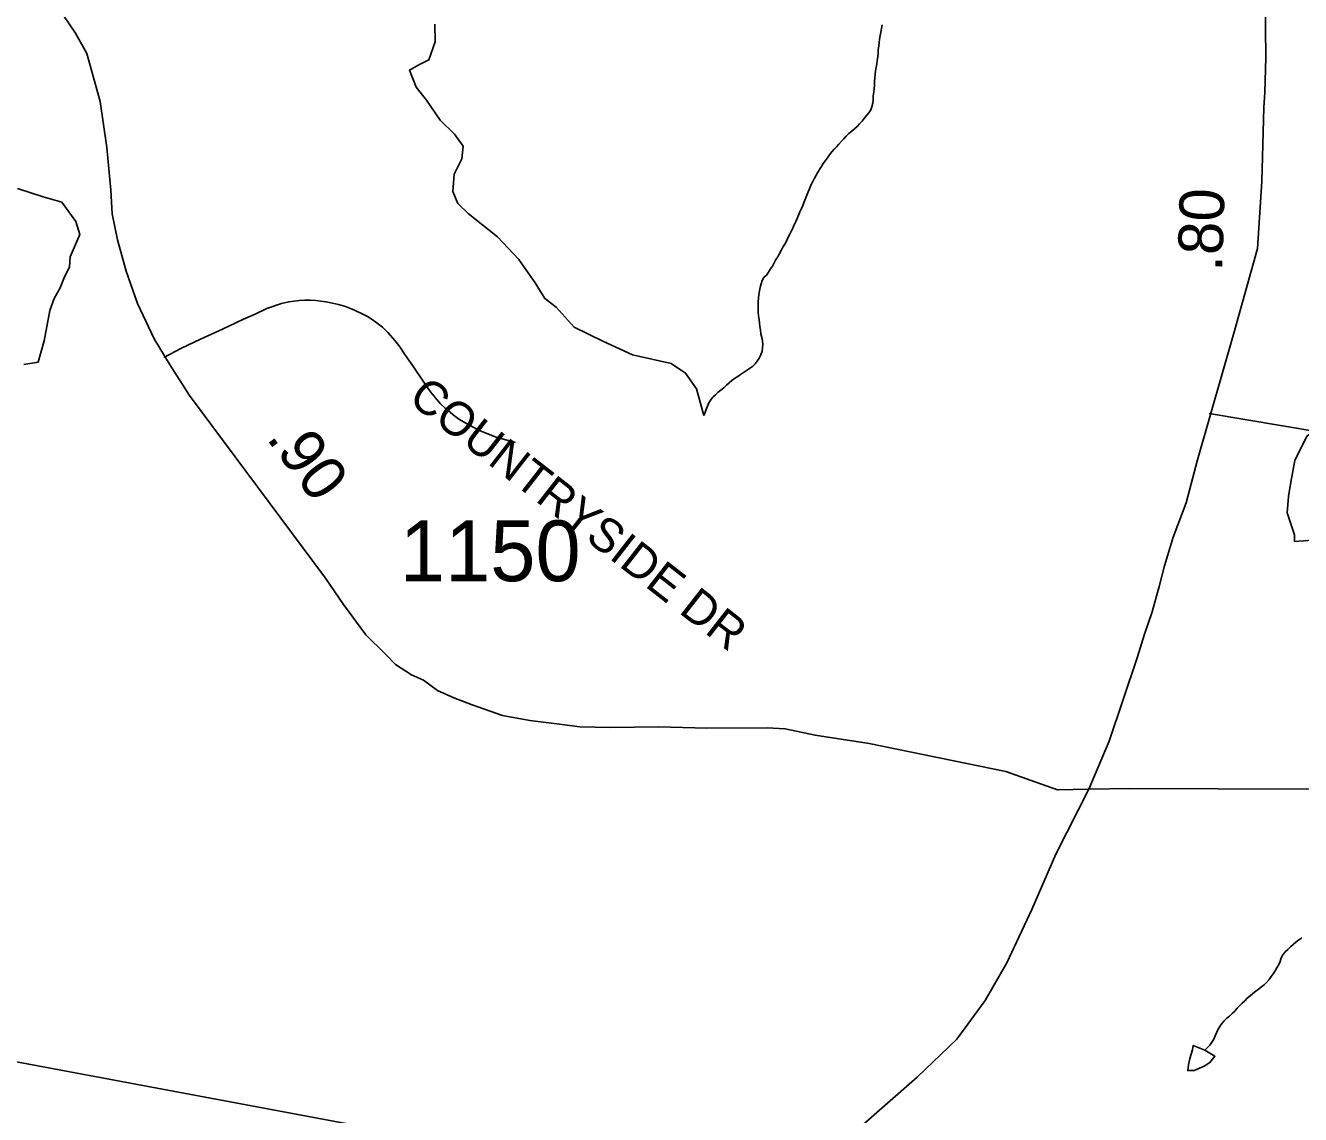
# Model space of a CAD drawing. Extents: x 1950930 to 2061844, y 904556 to 1017002.
# Drawn here: x 1992875 to 1996439, y 948596 to 951641 of the extents above; entities that cross this region are included whole.
import ezdxf

# ---------------------------------------------------------------- set-up
doc = ezdxf.new("R2010")
doc.units = 0
for name, color, linetype in [('Exist Hydrographic Misc Water Feature', 7, 'Continuous'), ('Exist Hydrographic Pond Over 1500 Sq Ft', 7, 'Continuous'), ('Exist Road Non-System Type 51', 7, 'Continuous'), ('Exist Road Non-System Type 51 Label', 7, 'Continuous'), ('Exist Road Primary US Structure Standard Bridge CELL', 7, 'Continuous'), ('Exist Road Secondary Type 51 Attributed', 7, 'Continuous'), ('Exist Road Secondary Type 51 Number Label', 7, 'Continuous'), ('Exist Utilities Electrical Transmission Line', 7, 'Continuous')]:
    doc.layers.add(name, color=color, linetype=linetype)

msp = doc.modelspace()

# ---------------------------------------------------------------- linework, layer by layer
at = {"layer": 'Exist Hydrographic Misc Water Feature'}
for points in [[(1994019.3, 951645.5), (1994019.8, 951595.5), (1994002.1, 951545), (1993974.2, 951531), (1993948.4, 951516.6), (1993966.9, 951468.8), (1993995.4, 951432.8), (1994033.5, 951377.1), (1994074.1, 951337.6), (1994098.3, 951304.3), (1994094.6, 951268.4), (1994072.9, 951225.4), (1994069.2, 951177.7), (1994083.5, 951143.8), (1994112, 951115.9), (1994194.3, 951050.3), (1994253.3, 950987), (1994299.4, 950921.9), (1994326.1, 950878.1), (1994358.3, 950854.1), (1994408.3, 950798.1), (1994488.9, 950758.7), (1994571.3, 950720.2), (1994679.6, 950696.4), (1994719.6, 950669.2), (1994750.2, 950625.3), (1994771.3, 950551)], [(1995269.8, 951642.9), (1995267.3, 951632.8), (1995265.7, 951622.8), (1995264, 951613.4), (1995262.4, 951603.5), (1995261.1, 951593.5), (1995259.9, 951584), (1995258.7, 951573.9), (1995258.1, 951564.4), (1995257, 951553.5), (1995255.8, 951543.6), (1995254.6, 951534), (1995252.5, 951524.2), (1995250.9, 951514.3), (1995250.1, 951504.3), (1995249.2, 951494.7), (1995248.4, 951484.6), (1995247.6, 951474.2), (1995246.8, 951464.2), (1995246, 951454.6), (1995244.7, 951444.5), (1995244.3, 951434.1), (1995243.1, 951424.1)], [(1995243.1, 951424.1), (1995241, 951414.3), (1995238, 951405.5), (1995232.2, 951397.4), (1995225.9, 951389.4), (1995219.3, 951381.1), (1995213.2, 951373.9), (1995206.4, 951366.8), (1995199.6, 951359.3), (1995192, 951352.4), (1995184.7, 951345.8), (1995176.7, 951339.2), (1995168.7, 951332), (1995161.9, 951324.9), (1995155.3, 951317.8), (1995148, 951309.5), (1995141.6, 951302.3), (1995135, 951295.3), (1995128.7, 951287.8), (1995122.1, 951279.8), (1995116.2, 951271.8), (1995110.6, 951263.7), (1995104.9, 951255.6), (1995099.8, 951246.7), (1995094, 951238.6), (1995089.1, 951229.6), (1995084.2, 951220.6), (1995079.1, 951212.4), (1995074.8, 951203.8), (1995070.2, 951194.8), (1995066.3, 951184.7), (1995062.4, 951176), (1995058.8, 951167.2), (1995055.5, 951157.2), (1995051.4, 951148.4), (1995048.1, 951138.4), (1995043.6, 951129.8), (1995039.7, 951120.7), (1995035.8, 951111), (1995031.9, 951101.9), (1995027.8, 951093.2), (1995023.3, 951084.2), (1995019.6, 951074.6), (1995015.1, 951065.5), (1995010.6, 951056.5), (1995006.1, 951047.4), (1995001.8, 951038.7), (1994997.2, 951029.7), (1994992.1, 951021.5), (1994987.2, 951012.5), (1994982.3, 951004), (1994977.4, 950995), (1994972.6, 950986.8), (1994967.3, 950977.8), (1994962.4, 950968.8), (1994957.3, 950960.7), (1994951.9, 950951.7), (1994946, 950943.7), (1994938.8, 950936.7), (1994934.1, 950928.5), (1994931.2, 950918.8), (1994928.8, 950909), (1994926.7, 950899.2), (1994925.1, 950889.3), (1994923.8, 950879.3), (1994922.8, 950868.9), (1994922.4, 950858.8), (1994922.6, 950849.1), (1994923, 950839.2), (1994923.8, 950829.4), (1994925.3, 950819.4), (1994926.5, 950809.5), (1994927.9, 950799.5), (1994929.2, 950790), (1994930.4, 950779.2), (1994933.1, 950769.1), (1994934.7, 950759.6), (1994935.7, 950749.6), (1994934.9, 950739.7), (1994933.5, 950731), (1994930, 950720.9), (1994925.5, 950711.1), (1994920.1, 950702.5), (1994914.2, 950694.9), (1994907.2, 950687.8), (1994899, 950682.2), (1994890.4, 950676.6), (1994881.8, 950671), (1994873.6, 950665.3), (1994865.6, 950660.1), (1994857, 950654.5), (1994848.8, 950648.8), (1994841.4, 950642.3), (1994834.2, 950635.2), (1994826.6, 950628.6), (1994818.8, 950622.1), (1994811.1, 950616), (1994803.5, 950608.6), (1994796.5, 950602.4), (1994790.3, 950594.4)], [(1994790.3, 950594.4), (1994785.2, 950586.2), (1994780.7, 950577.2), (1994777, 950567.6), (1994773.7, 950557.6), (1994771.3, 950551)], [(1996558.3, 950208.3), (1996602.4, 950220.3), (1996642.2, 950221.9), (1996677.8, 950227), (1996687.7, 950244.7), (1996673.7, 950326.4), (1996634.8, 950414.3), (1996598.3, 950465.6), (1996578.2, 950508.1), (1996559.5, 950523.9), (1996542.1, 950523.8), (1996506, 950523.5), (1996456.4, 950493.3), (1996422.8, 950424.9), (1996411.5, 950364.5), (1996405.7, 950324.4), (1996401.8, 950278.8), (1996422.6, 950216.8), (1996422.6, 950198.5), (1996558.3, 950208.3)], [(1996171.4, 948775.6), (1996178.1, 948782.7), (1996185.3, 948790.1), (1996191.3, 948798.1), (1996196.2, 948807.1), (1996200.3, 948815.9), (1996203.8, 948824.6), (1996208.5, 948834.4), (1996213.2, 948842.6), (1996219.1, 948850.7), (1996225.9, 948858.2), (1996233.1, 948865.2), (1996240.5, 948871.4), (1996248.1, 948878.7), (1996255, 948885), (1996262, 948893.3), (1996269.2, 948900.8), (1996275.9, 948907.8), (1996282.9, 948914.1), (1996290.1, 948921.5), (1996297.9, 948927.6), (1996305.7, 948934.1), (1996313.7, 948940.6), (1996321.9, 948946.3), (1996329.7, 948952.8), (1996337.1, 948959), (1996344, 948965.7), (1996351, 948973.6), (1996356.9, 948981.6), (1996362.5, 948989.7), (1996368.2, 948997.7), (1996373.1, 949006.7), (1996377.9, 949015.7), (1996382.4, 949024.3), (1996385.2, 949034.5), (1996389.5, 949042.4), (1996396.1, 949050.7), (1996403.3, 949057.7), (1996410.5, 949065.1), (1996418.3, 949071.3), (1996426, 949077.7), (1996434.5, 949084.2), (1996443.1, 949089.8)], [(1996171.4, 948775.6), (1996199.7, 948759.1), (1996185.7, 948741.3), (1996169.9, 948731.2), (1996142, 948719.5), (1996123.8, 948719.1), (1996125.8, 948734.6), (1996129.7, 948753), (1996137.1, 948777.1), (1996139.2, 948789.4), (1996171.4, 948775.6)]]:
    msp.add_lwpolyline(points, dxfattribs=at)
at = {"layer": 'Exist Hydrographic Pond Over 1500 Sq Ft'}
msp.add_lwpolyline([(1992851.8, 951185.8), (1992923.5, 951162.3), (1992976.2, 951147.8), (1993015.5, 951093.5), (1993026.4, 951057.1), (1992999.4, 950994.9), (1992997.6, 950966.8), (1992981.6, 950934.3), (1992971.7, 950908.2), (1992954.5, 950878.4), (1992942.4, 950844), (1992927, 950760), (1992909.8, 950699.7), (1992870, 950693.9)], dxfattribs=at)
at = {"layer": 'Exist Road Non-System Type 51'}
for points in [[(1993261.1, 950712.8), (1993310.4, 950738.7), (1993364.1, 950764.5), (1993425.1, 950792.5), (1993484, 950820.2), (1993516.2, 950834.6), (1993549.5, 950849.6), (1993590.2, 950864.1), (1993610.5, 950868.9), (1993625.6, 950870.8), (1993639.8, 950872.6), (1993655.6, 950873.2), (1993670.6, 950873.2), (1993686.2, 950872.4), (1993700.1, 950870.4), (1993713.8, 950868.9), (1993732.6, 950864.8), (1993749.6, 950860.9), (1993769.1, 950855.2), (1993783, 950850.4), (1993795.8, 950844.8), (1993816, 950835.2), (1993830.2, 950827.4), (1993843.5, 950819.4), (1993857.6, 950809.4), (1993872.6, 950797.5), (1993887.1, 950783.2), (1993907.8, 950759.9), (1993920.8, 950742.6), (1993935.4, 950721.3), (1993957.8, 950689.4), (1993988.5, 950644.1), (1994006.5, 950617.1), (1994020.6, 950600.2), (1994034.1, 950584.8), (1994048, 950571.4), (1994062.9, 950558.8), (1994074.9, 950549.2), (1994087.5, 950539.4), (1994099.1, 950533.2), (1994125.9, 950518.4), (1994149.8, 950506.5), (1994190.1, 950490.2), (1994244.1, 950475)], [(1996183.4, 950556.2), (1996693.1, 950470.5), (1996926.6, 950466.4)]]:
    msp.add_lwpolyline(points, dxfattribs=at)
at = {"layer": 'Exist Road Secondary Type 51 Attributed'}
for points in [[(1992964.6, 951692.6), (1993014.3, 951620.3), (1993045.9, 951563.1), (1993083.5, 951429.1), (1993102.3, 951300.4), (1993112.8, 951181.4), (1993116.6, 951114.4), (1993131.6, 951042.2), (1993155.7, 950954.8), (1993187.3, 950864.5), (1993233.9, 950765.1), (1993279, 950691.4), (1993333.2, 950607.1), (1993713.6, 950095.8), (1993763.2, 950022), (1993826.3, 949937.8), (1993880.3, 949884.3), (1993908.8, 949854.2), (1993954, 949825.6), (1993987.1, 949810.5), (1994026.2, 949781.9), (1994072.3, 949761.3), (1994123.5, 949741.7), (1994207.7, 949711.6), (1994284.5, 949698), (1994367.2, 949687.5), (1994424.4, 949680), (1994510.1, 949678.5), (1994644, 949680), (1994779.4, 949676.9), (1994947.9, 949677), (1994998, 949675), (1995081.8, 949656.9), (1995232.8, 949633.6), (1995614.7, 949555.4), (1995759.6, 949504.5), (1995847.1, 949505.7)], [(1995847.1, 949505.7), (1995903.9, 949640.1), (1995982.1, 949873.4), (1996002.4, 949939.7), (1996024.2, 950001.4), (1996043.8, 950072.2), (1996058.4, 950130.5), (1996082.5, 950210.3), (1996119.7, 950306.3), (1996151.3, 950426.7), (1996254.4, 950787.3), (1996319.1, 951017.7), (1996331.1, 951205.1), (1996336, 951412.5), (1996339.4, 951454.3), (1996342.4, 951552.2), (1996340.9, 951635), (1996340.1, 951710.3)], [(1995847.1, 949505.7), (1995961.5, 949508.2), (1996455.4, 949505.7), (1997050.4, 949515.5), (1997546.1, 949511.1), (1998231, 949504.6), (1998758.9, 949500.2), (1999537.1, 949489.1), (1999886.6, 949481.3), (1999999.7, 949470.3)], [(1995201, 948555), (1995367.2, 948700.3), (1995478.5, 948807.2), (1995557.7, 948914.6), (1995617.6, 949020.3), (1995688.3, 949169.3), (1995754.5, 949324.4), (1995847.1, 949505.7)]]:
    msp.add_lwpolyline(points, dxfattribs=at)
at = {"layer": 'Exist Utilities Electrical Transmission Line'}
msp.add_lwpolyline([(1994614.4, 948515.4), (1994386.2, 948511.7), (1994144.3, 948556.2), (1993854.5, 948554.7), (1990627.4, 949159.3)], dxfattribs=at)

# ---------------------------------------------------------------- texts
at = {"layer": 'Exist Road Non-System Type 51 Label'}
msp.add_text('  COUNTRYSIDE DR', height=95, rotation=322.0575, dxfattribs=at).set_placement((1993885.3, 950634.5))
at = {"layer": 'Exist Road Primary US Structure Standard Bridge CELL'}
for s, rotation, p in [('.80', 88.2392, (1996219.8, 950952.2)), ('.90', 306.6486, (1993545.8, 950487.4))]:
    msp.add_text(s, height=125, rotation=rotation, dxfattribs=at).set_placement(p)
at = {"layer": 'Exist Road Secondary Type 51 Number Label'}
msp.add_text('1150', height=170, dxfattribs=at).set_placement((1993920.9, 950087.5))

doc.saveas('drawing.dxf')
